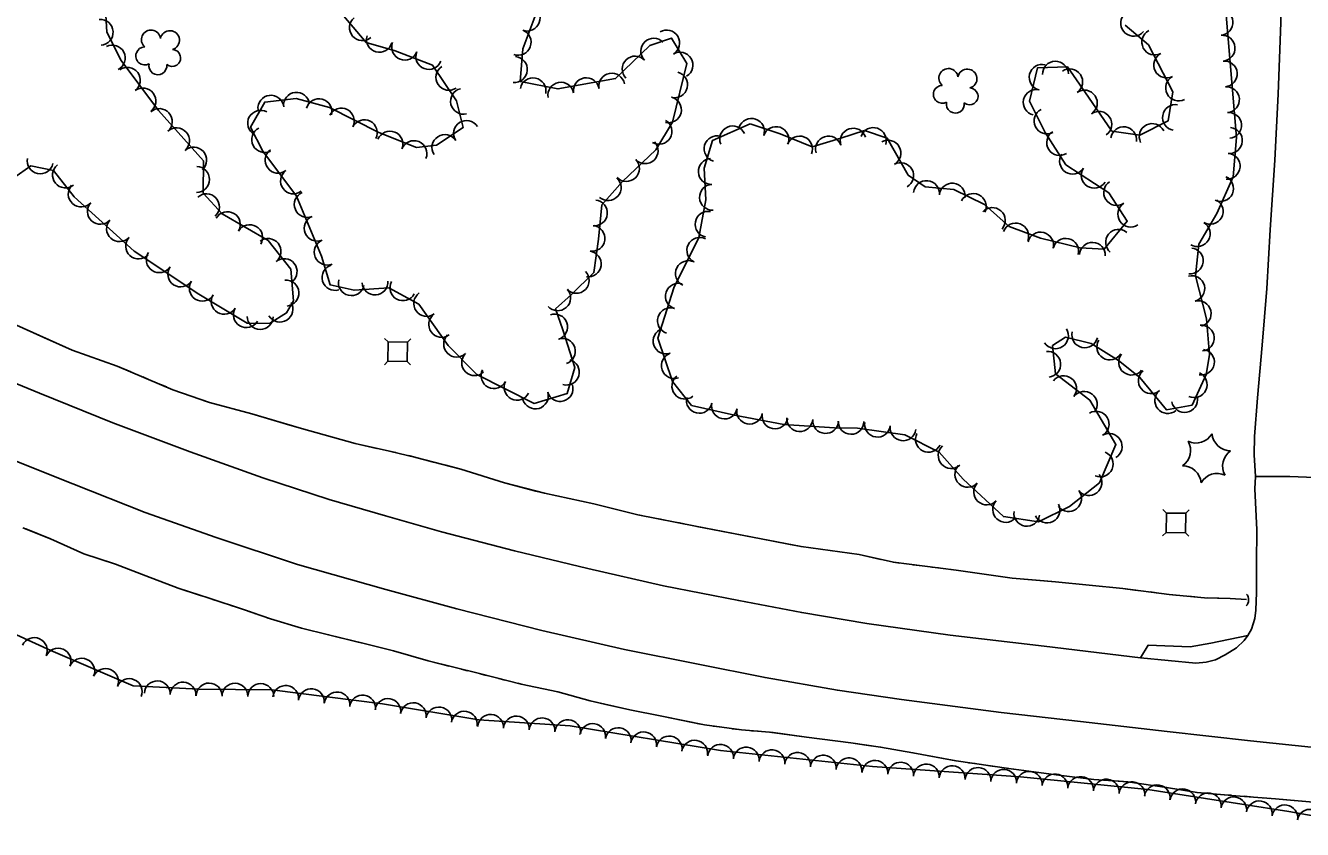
# Model space of a CAD drawing. Extents: x 353423 to 364002, y 127000 to 201942.
# Drawn here: x 358806.9 to 359202.5, y 133663 to 133912.1 of the extents above; entities that cross this region are included whole.
import ezdxf

# ---------------------------------------------------------------- set-up
doc = ezdxf.new("R2010")
doc.units = 0
for name, color, linetype in [('E_DTM_SlopeBottom', 7, 'Continuous'), ('E_DTM_SlopeTop', 7, 'Continuous'), ('E_FEN_Generic', 7, 'Continuous'), ('E_SGN', 7, 'Continuous'), ('E_STRUCT_WingWall', 7, 'Continuous')]:
    doc.layers.add(name, color=color, linetype=linetype)

msp = doc.modelspace()

# ---------------------------------------------------------------- linework, layer by layer
at = {"layer": 'E_DTM_SlopeBottom'}
msp.add_ellipse((359183.96, 133734.17), major_axis=(0.07, 2.3), ratio=0.7956, start_param=3.785288, end_param=5.639518, dxfattribs=at)
at = {"layer": 'E_DTM_SlopeTop'}
for points in [[(359198.01, 134058.08), (359197.87, 134048.46), (359197.79, 134025.88), (359197.44, 134005.52), (359196.92, 133994.77), (359196.94, 133985.32), (359196.34, 133969.03), (359196.31, 133947.15), (359196.31, 133932.06), (359195.76, 133913.06), (359194.92, 133890.85), (359193.87, 133870.44), (359192.49, 133848.84), (359191.39, 133830.65), (359190.02, 133813.07), (359188.55, 133796.78), (359187.59, 133784.84), (359187.51, 133779.09), (359187.87, 133772.41)], [(359169.42, 133714.6), (359152.34, 133716.21), (359122.44, 133719.85), (359093.35, 133723.21), (359067.57, 133726.83), (359047.39, 133730.22), (359027.85, 133733.98), (359004.58, 133738.57), (358981.14, 133743.86), (358958.36, 133749.37), (358935.79, 133755.26), (358918.43, 133760.21), (358900.97, 133765.27), (358880.42, 133771.97), (358857.91, 133780.03), (358834, 133789.02), (358811.23, 133798.22), (358782.01, 133810.22)], [(359218.95, 133687.08), (359186.33, 133690.51), (359160.6, 133693.43), (359133.68, 133696.51), (359109.1, 133699.26), (359078.27, 133703.33), (359058.41, 133706.17), (359036, 133710.11), (359015.33, 133714.25), (358992.49, 133718.78), (358966.83, 133724.69), (358940.52, 133731.35), (358918.55, 133737.4), (358891.21, 133745.15), (358865.94, 133753.5), (358844.03, 133761.28), (358821.59, 133770.11), (358797.89, 133779.58)], [(359169.42, 133714.6), (359172.62, 133714.86), (359175.5, 133715.55), (359178.49, 133717.12), (359182.08, 133719.33), (359184.43, 133721.55), (359185.52, 133723.12), (359186.67, 133725.07), (359187.71, 133728.38), (359188.05, 133730.98), (359188.23, 133736.41), (359188.26, 133745.58), (359188.35, 133755.9), (359187.69, 133768.61), (359187.87, 133772.41), (359192.16, 133772.45), (359198.57, 133772.37), (359206.28, 133772.07)], [(359185.52, 133723.12), (359174.06, 133720.77), (359167.65, 133719.6), (359154.67, 133720.13), (359152.34, 133716.21)]]:
    msp.add_lwpolyline(points, dxfattribs=at)
at = {"layer": 'E_FEN_Generic'}
for points in [[(358875.6, 133819.94), (358882.53, 133819.83), (358887.8, 133823.07), (358889.91, 133826.82), (358889.1, 133836.68), (358882.04, 133845.56), (358867.86, 133853.8), (358861.96, 133860.17), (358862.08, 133870.19), (358848.1, 133885.86), (358836.54, 133901.27), (358832.15, 133910.06), (358831.67, 133917.16), (358825.7, 133928.54), (358820.52, 133929.56), (358814.57, 133922.23), (358808.53, 133916.57), (358805.2, 133918.67)], [(358902.59, 133918.49), (358912.41, 133906.85), (358921.42, 133904.31), (358933.02, 133899.84), (358940.41, 133888.79), (358942.47, 133880.51), (358934.18, 133875.11), (358928.08, 133874.38), (358916.4, 133879.02), (358901.06, 133886.76), (358890.8, 133889.55), (358881.02, 133888.42), (358876.65, 133880.66), (358880.46, 133873.22), (358890.86, 133859.23), (358898.64, 133840.66), (358901.28, 133831.79), (358908.71, 133830.1), (358919.41, 133830.89), (358928.74, 133825.85), (358937.89, 133813.04), (358946.71, 133803.98), (358964.47, 133795.07), (358974.75, 133798.12), (358977.04, 133806.13), (358973.32, 133817.84), (358971.09, 133824.36), (358975.95, 133828.69), (358982.99, 133835.6), (358984.45, 133845.95), (358985.49, 133856.55), (358991.86, 133863.8), (359002.17, 133873.62), (359007.3, 133882.2), (359011.79, 133900.4), (359007.05, 133908.26), (359000.28, 133905.95), (358989.72, 133895.71), (358971.83, 133892.52), (358960.15, 133894.82), (358961.02, 133904.92), (358965.91, 133918.1)], [(359182.03, 133877.4), (359178.82, 133915.34)], [(359147.57, 133912.27), (359154.81, 133906.15), (359162.36, 133891.59), (359160.83, 133882.57), (359152.12, 133878.18), (359143.44, 133879.38), (359136.21, 133889.93), (359129.73, 133899.31), (359120.37, 133899.01), (359117.91, 133888.66), (359122.81, 133878.95), (359129.12, 133868.99), (359142.45, 133860.34), (359148.19, 133851.55), (359141.05, 133842.88), (359133.62, 133843.24), (359121.27, 133846.3), (359111.59, 133849.92), (359103.93, 133856.71), (359094.43, 133861.34), (359085.58, 133862.21), (359080.33, 133865.82), (359073.85, 133877.29), (359066.76, 133879.65), (359059.48, 133877.26), (359050.62, 133874.53), (359040.7, 133878.58), (359031.35, 133881.7)], [(359031.35, 133881.7), (359019.72, 133876.56), (359017.18, 133867.97), (359017.65, 133858.11), (359015.44, 133846.51), (359007.78, 133830.91), (359002.8, 133815.31), (359007.34, 133801.85), (359013.25, 133794.39), (359026.52, 133791.42), (359041.79, 133788.52), (359057.49, 133787.47), (359064.68, 133787.36), (359079.29, 133785.3), (359089.96, 133779.92), (359097.36, 133771.54), (359109.85, 133759.96), (359120.71, 133758.34), (359130.33, 133763.15), (359139.63, 133770.47), (359144.68, 133782.31), (359136.63, 133796.04), (359125.97, 133804.18), (359125.08, 133812.95), (359129.1, 133815.53), (359137.03, 133813.66), (359145.53, 133808.37), (359152.11, 133803.08), (359160.34, 133793.11), (359168.28, 133794.51), (359172.66, 133804.01), (359173.68, 133810.11), (359172.72, 133821.3), (359169.34, 133834.6), (359170.38, 133844.36), (359175.93, 133853.87), (359180.98, 133865.21), (359182.03, 133877.4)], [(358801.58, 133863.72), (358808.61, 133868.63), (358815.54, 133867.18), (358822.03, 133859.06), (358840.59, 133842.2), (358860.59, 133828.93), (358875.6, 133819.94)], [(359229.42, 133663.03), (359198.2, 133668.57), (359154.53, 133675.41), (359115.12, 133679.39), (359069.27, 133682.57), (359022.18, 133687.49), (358975.6, 133695.1), (358947.37, 133697.03), (358917.48, 133701.99), (358883.17, 133706.28), (358860.7, 133706.53), (358840.24, 133707.52), (358814.72, 133718.47), (358786.36, 133731.35)]]:
    msp.add_lwpolyline(points, dxfattribs=at)
for centre, radius, start, end in [((358962.32, 133914.44), 4, 249.6456, 69.6303), ((358830.05, 133910.05), 4, 273.8409, 93.8256), ((358911.26, 133911.47), 4, 130.1319, 310.1165), ((359150.14, 133912.84), 4, 139.8039, 319.7886), ((359176.91, 133913.09), 4, 274.8383, 94.823), ((358845.78, 133907.75), 2.97, 7.7946, 229.0284), ((358851.63, 133907.58), 2.97, 285.4454, 168.4187), ((358959.54, 133906.95), 4, 249.6456, 69.6303), ((359005.53, 133906.74), 4, 301.0351, 121.0198), ((359156.72, 133907.01), 4, 117.4123, 297.397), ((358833.79, 133902.09), 4, 296.5861, 116.5708), ((358916.56, 133907.85), 4, 164.2791, 344.2638), ((358924.38, 133905.41), 4, 158.9316, 338.9163), ((359001.51, 133904.22), 4, 44.113, 224.0976), ((359177.58, 133905.12), 4, 274.8383, 94.823), ((358843.87, 133902.73), 2.78, 90.7655, 298.5384), ((358852.34, 133902.1), 2.61, 230.1506, 88.0832), ((358931.84, 133902.54), 4, 158.9316, 338.9163), ((358958.36, 133898.51), 4, 265.0788, 85.0635), ((358995.76, 133898.66), 4, 44.113, 224.0976), ((359009.65, 133899.88), 4, 301.0351, 121.0198), ((359160.41, 133899.91), 4, 117.4123, 297.397), ((358838.49, 133895.18), 4, 306.8719, 126.8566), ((358847.91, 133899.69), 2.78, 167.4425, 8.4535), ((358938.06, 133896.08), 4, 123.7927, 303.7774), ((359092.82, 133895.84), 2.97, 7.7946, 229.0284), ((359098.67, 133895.67), 2.97, 285.4454, 168.4187), ((359121.83, 133896.1), 4, 76.64, 256.6247), ((359125.95, 133897.09), 4, 1.8486, 181.8333), ((359130.37, 133894.7), 4, 304.6577, 124.6424), ((359178.25, 133897.15), 4, 274.8383, 94.823), ((358964.13, 133891.9), 4, 348.8873, 168.872), ((358972.75, 133890.56), 4, 10.1316, 190.1163), ((358980.63, 133891.96), 4, 10.1316, 190.1163), ((358988.5, 133893.37), 4, 10.1316, 190.1163), ((359008, 133893.78), 4, 256.1386, 76.1233), ((359164.09, 133892.81), 4, 117.4123, 297.397), ((358843.29, 133888.78), 4, 306.8719, 126.8566), ((358882.92, 133886.53), 4, 6.6267, 186.6114), ((358890.86, 133887.45), 4, 6.6267, 186.6114), ((358942.6, 133888.68), 4, 103.9756, 283.9602), ((359090.91, 133890.82), 2.78, 90.7655, 298.5384), ((359099.38, 133890.19), 2.61, 230.1506, 88.0832), ((359119.98, 133888.32), 4, 76.64, 256.6247), ((359134.91, 133888.13), 4, 304.4274, 124.4121), ((359178.93, 133889.18), 4, 274.8383, 94.823), ((358848.38, 133882.4), 4, 311.7396, 131.7243), ((358897.8, 133885.48), 4, 344.7849, 164.7695), ((358904.75, 133882.55), 4, 333.2382, 153.2229), ((359006.08, 133886.01), 4, 256.1386, 76.1233), ((359094.95, 133887.78), 2.78, 167.4425, 8.4535), ((359123.32, 133882.59), 4, 116.7621, 296.7467), ((359163.13, 133883.64), 4, 80.3409, 260.3256), ((358879.73, 133881.87), 4, 60.5919, 240.5766), ((358911.89, 133878.95), 4, 333.2382, 153.2229), ((358943.53, 133878.7), 4, 33.0908, 213.0754), ((359003.14, 133879.33), 4, 239.1678, 59.1525), ((359031.8, 133879.34), 4, 341.5219, 161.5066), ((359139.43, 133881.53), 4, 304.4274, 124.4121), ((359179.6, 133881.21), 4, 274.8383, 94.823), ((358853.71, 133876.43), 4, 311.7396, 131.7243), ((358880.99, 133876.79), 4, 117.1356, 297.1203), ((358919.81, 133875.41), 4, 338.3555, 158.3402), ((358936.82, 133874.34), 4, 33.0908, 213.0754), ((359025.95, 133877.02), 4, 23.8422, 203.8268), ((359039.38, 133876.81), 4, 341.5219, 161.5066), ((359063.3, 133876.31), 4, 18.2382, 198.2229), ((359069.57, 133876.51), 4, 341.5707, 161.5554), ((359127.24, 133875.87), 4, 122.3678, 302.3525), ((359147.07, 133876.76), 4, 352.1364, 172.1211), ((359155.91, 133877.75), 4, 26.8073, 206.792), ((359179.85, 133876.51), 4, 265.1045, 85.0892), ((358859.03, 133870.46), 4, 311.7396, 131.7243), ((358927.25, 133872.46), 4, 338.3555, 158.3402), ((358998.85, 133873.34), 4, 223.6147, 43.5994), ((359021.13, 133873.94), 4, 73.5644, 253.5491), ((359046.68, 133873.88), 4, 337.836, 157.8207), ((359055.63, 133873.88), 4, 17.0957, 197.0804), ((359074.09, 133872.61), 4, 299.458, 119.4426), ((358811.46, 133870.17), 4, 168.228, 348.2127), ((358885.16, 133870.4), 4, 126.6182, 306.6029), ((358993.06, 133867.83), 4, 223.6147, 43.5994), ((359019.33, 133866.91), 4, 92.7141, 272.6987), ((359131.25, 133870.1), 4, 147.0318, 327.0165), ((359179.16, 133868.55), 4, 265.1045, 85.0892), ((358819.29, 133865.83), 4, 128.6068, 308.5915), ((358859.91, 133864.44), 4, 269.3258, 89.3105), ((358889.93, 133863.98), 4, 126.6182, 306.6029), ((359078.02, 133865.65), 4, 299.458, 119.4426), ((359137.96, 133865.75), 4, 147.0318, 327.0165), ((358824.17, 133859.94), 4, 137.7735, 317.7581), ((358987.41, 133861.91), 4, 228.664, 48.6486), ((359019.71, 133858.92), 4, 92.7141, 272.6987), ((359086.01, 133860.06), 4, 354.4139, 174.3986), ((359093.97, 133859.28), 4, 354.4139, 174.3986), ((359144.91, 133860.4), 4, 123.1139, 303.0985), ((359177.1, 133861.65), 4, 245.9973, 65.982), ((358862.97, 133855.99), 4, 312.8551, 132.8398), ((358894.19, 133856.69), 4, 112.7522, 292.7368), ((359100.48, 133856.07), 4, 334.048, 154.0326), ((358830.09, 133854.56), 4, 137.7735, 317.7581), ((358869.46, 133850.45), 4, 329.841, 149.8257), ((358983.14, 133854.07), 4, 264.4055, 84.3902), ((359018.34, 133850.56), 4, 79.2085, 259.1931), ((359106.42, 133851.72), 4, 318.4414, 138.4261), ((359149.28, 133853.7), 4, 123.1139, 303.0985), ((359173.91, 133854.57), 4, 239.7346, 59.7193), ((358836.02, 133849.18), 4, 137.7735, 317.7581), ((358897.28, 133849.31), 4, 112.7522, 292.7368), ((359113.61, 133846.93), 4, 339.464, 159.4487), ((359169.88, 133847.66), 4, 239.7346, 59.7193), ((358876.37, 133846.43), 4, 329.841, 149.8257), ((358982.37, 133846.19), 4, 261.9968, 81.9815), ((359121.35, 133844.12), 4, 346.1319, 166.1166), ((359145.49, 133844.97), 4, 50.5438, 230.5285), ((358841.94, 133843.81), 4, 137.7735, 317.7581), ((358882.06, 133842.17), 4, 308.5289, 128.5136), ((358900.38, 133841.93), 4, 112.7522, 292.7368), ((359015.79, 133842.47), 4, 63.8542, 243.8389), ((359129.12, 133842.2), 4, 346.1319, 166.1166), ((359137.39, 133840.96), 4, 357.2299, 177.2145), ((359167.73, 133839.21), 4, 263.9472, 83.9319), ((358848.35, 133839.57), 4, 146.445, 326.4297), ((358887.04, 133835.91), 4, 308.5289, 128.5136), ((358981.25, 133838.27), 4, 261.9968, 81.9815), ((359012.26, 133835.29), 4, 63.8542, 243.8389), ((358855.01, 133835.15), 4, 146.445, 326.4297), ((358902.79, 133834.07), 4, 106.6016, 286.5863), ((358977.53, 133833.17), 4, 224.4601, 44.4448), ((358861.68, 133830.72), 4, 146.445, 326.4297), ((358887.61, 133829.22), 4, 274.6472, 94.6319), ((358907.84, 133832.44), 4, 167.1382, 347.1228), ((358915.16, 133832.68), 4, 184.2704, 4.2551), ((358923.83, 133830.88), 4, 151.6246, 331.6093), ((359009.14, 133828.28), 4, 72.2923, 252.277), ((359168.2, 133830.61), 4, 284.2626, 104.2473), ((358868.46, 133826.66), 4, 149.0741, 329.0588), ((358931.19, 133826.02), 4, 125.5176, 305.5023), ((358971.77, 133827.77), 4, 221.6811, 41.6658), ((359170.17, 133822.85), 4, 284.2626, 104.2473), ((358875.32, 133822.55), 4, 149.0741, 329.0588), ((358885.75, 133824.27), 4, 211.5627, 31.5474), ((359006.7, 133820.66), 4, 72.2923, 252.277), ((358879.63, 133821.97), 4, 179.113, 359.0976), ((358935.84, 133819.51), 4, 125.5176, 305.5023), ((358970.8, 133818.75), 4, 288.8967, 108.8814), ((359171.14, 133815.28), 4, 274.9205, 94.9052), ((358940.46, 133813.39), 4, 134.2678, 314.2524), ((358973.24, 133811.18), 4, 287.6221, 107.6068), ((359005.33, 133814.36), 4, 108.6642, 288.6488), ((359125.96, 133816.01), 4, 212.659, 32.6436), ((359135.04, 133816.28), 4, 166.7646, 346.7493), ((359123.56, 133807.16), 4, 275.7838, 95.7685), ((359142.78, 133812.55), 4, 148.1018, 328.0865), ((359171.18, 133807.86), 4, 260.4682, 80.4529), ((358946.04, 133807.66), 4, 134.2678, 314.2524), ((358974.46, 133804.74), 4, 254.0946, 74.0793), ((359007.89, 133806.78), 4, 108.6642, 288.6488), ((359149.53, 133807.84), 4, 141.232, 321.2167), ((358952.02, 133803.66), 4, 153.3459, 333.3306), ((359011.16, 133800.4), 4, 128.3844, 308.3691), ((359128.5, 133799.61), 4, 322.6479, 142.6326), ((359155.64, 133802.09), 4, 129.5614, 309.5461), ((359168.9, 133800.85), 4, 245.2836, 65.2683), ((358959.17, 133800.07), 4, 153.3459, 333.3306), ((358972.52, 133799.64), 4, 196.5452, 16.5299), ((358964.85, 133797.36), 4, 196.5452, 16.5299), ((359015.65, 133796), 4, 167.3889, 347.3736), ((359023.45, 133794.25), 4, 167.3889, 347.3736), ((359134.86, 133794.76), 4, 322.6479, 142.6326), ((359160.73, 133795.92), 4, 129.5614, 309.5461), ((359165.97, 133796.23), 4, 189.9488, 9.9335), ((359031.22, 133792.66), 4, 169.2781, 349.2628), ((359039.08, 133791.17), 4, 169.2781, 349.2628), ((359138.55, 133788.62), 4, 300.406, 120.3907), ((359046.76, 133790.29), 4, 176.151, 356.1357), ((359054.74, 133789.75), 4, 176.151, 356.1357), ((359062.63, 133789.48), 4, 179.137, 359.1217), ((359070.83, 133788.61), 4, 171.9942, 351.9789), ((359078.75, 133787.49), 4, 171.9942, 351.9789), ((359086.62, 133783.95), 4, 153.2382, 333.2229), ((359142.6, 133781.72), 4, 300.406, 120.3907), ((359162.09, 133780.43), 5.72, 304.5822, 30.3471), ((359169.48, 133788.49), 5.72, 244.5822, 330.3471), ((359180.16, 133786.12), 5.72, 184.5822, 270.3471), ((359093.65, 133778.9), 4, 131.4723, 311.457), ((359139.83, 133776.28), 4, 246.8975, 66.8821), ((359183.45, 133775.68), 5.72, 124.5822, 210.3471), ((359098.8, 133773.06), 4, 137.1892, 317.1739), ((359165.37, 133769.99), 5.72, 4.5822, 90.3471), ((359136.31, 133770.52), 4, 218.2104, 38.195), ((359176.05, 133767.62), 5.72, 64.5822, 150.3471), ((359104.67, 133767.62), 4, 137.1892, 317.1739), ((359130.02, 133765.57), 4, 218.2104, 38.195), ((359110.54, 133762.18), 4, 137.1892, 317.1739), ((359123.36, 133762.01), 4, 206.5672, 26.5519), ((359117.08, 133761), 4, 171.4881, 351.4728), ((358809.64, 133718.48), 4, 335.5755, 155.5602), ((358816.99, 133715.22), 4, 336.7857, 156.7703), ((358824.34, 133712.06), 4, 336.7857, 156.7703), ((358831.7, 133708.91), 4, 336.7857, 156.7703), ((358839.05, 133705.76), 4, 336.7857, 156.7703), ((358847.73, 133705.06), 4, 357.2325, 177.2172), ((358855.72, 133704.68), 4, 357.2325, 177.2172), ((358863.79, 133704.4), 4, 359.3772, 179.3619), ((358871.79, 133704.32), 4, 359.3772, 179.3619), ((358879.79, 133704.23), 4, 359.3772, 179.3619), ((358887.51, 133703.63), 4, 352.867, 172.8517), ((358895.45, 133702.64), 4, 352.867, 172.8517), ((358903.39, 133701.64), 4, 352.867, 172.8517), ((358911.32, 133700.65), 4, 352.867, 172.8517), ((358919.17, 133699.58), 4, 350.6006, 170.5853), ((358927.06, 133698.28), 4, 350.6006, 170.5853), ((358934.95, 133696.97), 4, 350.6006, 170.5853), ((358942.84, 133695.66), 4, 350.6006, 170.5853), ((358950.97, 133694.69), 4, 356.0792, 176.0638), ((358958.95, 133694.14), 4, 356.0792, 176.0638), ((358966.93, 133693.59), 4, 356.0792, 176.0638), ((358974.91, 133693.04), 4, 356.0792, 176.0638), ((358982.62, 133691.83), 4, 350.741, 170.7257), ((358990.51, 133690.54), 4, 350.741, 170.7257), ((358998.41, 133689.25), 4, 350.741, 170.7257), ((359006.3, 133687.96), 4, 350.741, 170.7257), ((359014.2, 133686.68), 4, 350.741, 170.7257), ((359022.21, 133685.39), 4, 354.0323, 174.017), ((359030.17, 133684.55), 4, 354.0323, 174.017), ((359038.12, 133683.72), 4, 354.0323, 174.017), ((359046.08, 133682.89), 4, 354.0323, 174.017), ((359054.04, 133682.06), 4, 354.0323, 174.017), ((359061.99, 133681.22), 4, 354.0323, 174.017), ((359070.02, 133680.41), 4, 356.0515, 176.0362), ((359078, 133679.86), 4, 356.0515, 176.0362), ((359085.98, 133679.31), 4, 356.0515, 176.0362), ((359093.96, 133678.76), 4, 356.0515, 176.0362), ((359101.94, 133678.21), 4, 356.0515, 176.0362), ((359109.92, 133677.66), 4, 356.0515, 176.0362), ((359117.83, 133677.02), 4, 354.2369, 174.2216), ((359125.79, 133676.21), 4, 354.2369, 174.2216), ((359133.75, 133675.41), 4, 354.2369, 174.2216), ((359141.7, 133674.6), 4, 354.2369, 174.2216), ((359149.66, 133673.8), 4, 354.2369, 174.2216), ((359157.48, 133672.83), 4, 351.1065, 171.0911), ((359165.39, 133671.59), 4, 351.1065, 171.0911), ((359173.29, 133670.35), 4, 351.1065, 171.0911), ((359181.19, 133669.12), 4, 351.1065, 171.0911), ((359189.1, 133667.88), 4, 351.1065, 171.0911), ((359197, 133666.64), 4, 351.1065, 171.0911), ((359204.83, 133665.27), 4, 349.9439, 169.9286)]:
    msp.add_arc(centre, radius, start, end, dxfattribs=at)
at = {"layer": 'E_SGN'}
for p, q in [((358919.21, 133814.1), (358918.16, 133815.17)), ((358926.28, 133815.08), (358925.21, 133814.03)), ((358919.15, 133808.1), (358918.07, 133807.05)), ((358926.19, 133806.96), (358925.14, 133808.03)), ((359160.3, 133761.06), (359159.25, 133762.13)), ((359167.37, 133762.04), (359166.29, 133761)), ((359160.23, 133755.06), (359159.16, 133754.01)), ((359167.28, 133753.92), (359166.23, 133754.99))]:
    msp.add_line(p, q, dxfattribs=at)
for points in [[(358925.14, 133808.03), (358925.21, 133814.03), (358919.21, 133814.1), (358919.15, 133808.1)], [(359166.23, 133754.99), (359166.29, 133761), (359160.3, 133761.06), (359160.23, 133755.06)]]:
    msp.add_lwpolyline(points, close=True, dxfattribs=at)
at = {"layer": 'E_STRUCT_WingWall'}
for points in [[(358786.12, 133827.36), (358788.3, 133826.4), (358804.13, 133819.34), (358812.59, 133815.52)], [(358804.13, 133819.34), (358821.36, 133811.56), (358835.3, 133806.63), (358852.59, 133799.29), (358863.87, 133795.29), (358877, 133791.82), (358892.46, 133787.26), (358909, 133782.58), (358919.64, 133780.27), (358927.83, 133778.34), (358941.77, 133774.65), (358955.33, 133770.47), (358967.64, 133767.23), (358982.94, 133763.97), (358996.61, 133760.55), (359014.41, 133757.02), (359034.75, 133753.09), (359047.18, 133750.71), (359065.19, 133748.2), (359075.77, 133745.83), (359095.2, 133743.37), (359112.57, 133740.92), (359125.92, 133739.73), (359146.82, 133737.7), (359161.14, 133735.86), (359172.11, 133734.84), (359180.09, 133734.6), (359185.14, 133734.31)], [(358812.59, 133815.52), (358821.36, 133811.56), (358835.3, 133806.63), (358839.53, 133804.83)], [(358843.21, 133803.27), (358845.05, 133802.49)], [(358848.73, 133800.93), (358850.57, 133800.15)], [(358854.29, 133798.69), (358856.18, 133798.02)], [(358859.95, 133796.68), (358863.87, 133795.29), (358877, 133791.82), (358887.8, 133788.63)], [(358887.8, 133788.63), (358892.46, 133787.26), (358909, 133782.58), (358915.79, 133781.1)], [(358919.7, 133780.25), (358921.65, 133779.79)], [(358925.54, 133778.87), (358927.49, 133778.42)], [(358931.36, 133777.4), (358933.29, 133776.89)], [(358937.16, 133775.87), (358941.77, 133774.65), (358955.33, 133770.47), (358965.04, 133767.91)], [(358965.04, 133767.91), (358967.64, 133767.23), (358982.94, 133763.97), (358993.29, 133761.38)], [(358997.18, 133760.44), (358999.14, 133760.05)], [(358806.07, 133756.5), (358814.69, 133753.1), (358824.99, 133748.39), (358834.8, 133745.21), (358844.24, 133741.59), (358854.21, 133737.81), (358863.76, 133734.74), (358874.49, 133731.17), (358882.85, 133728.26), (358892.45, 133725.4), (358900.8, 133723.36), (358911.87, 133720.61), (358920.87, 133718.41), (358931.66, 133715.27), (358947.56, 133711.31), (358960.42, 133708.06), (358971.81, 133705.68), (358981.79, 133702.88), (358994.16, 133700.07), (359003.98, 133698.13), (359017.27, 133695.42), (359028.67, 133693.86), (359037.41, 133693.23), (359048.86, 133691.62), (359062.59, 133689.83), (359071.81, 133688.55), (359081.8, 133686.78), (359095.2, 133684.29), (359111.48, 133681.95), (359127, 133679.83), (359137.8, 133678.49), (359148.39, 133677.8), (359160.38, 133676.07), (359169.82, 133674.46), (359181.87, 133673.5), (359194.14, 133672.53), (359207, 133671.34)], [(358806.97, 133756.14), (358814.69, 133753.1), (358824.99, 133748.39), (358833.91, 133745.5)], [(359003.06, 133759.27), (359005.02, 133758.88)], [(359008.95, 133758.1), (359010.91, 133757.71)], [(359014.83, 133756.93), (359034.75, 133753.09), (359043.31, 133751.45)], [(359043.31, 133751.45), (359047.18, 133750.71), (359065.19, 133748.2), (359071.9, 133746.7)], [(358833.91, 133745.5), (358834.8, 133745.21), (358844.24, 133741.59), (358854.21, 133737.81), (358861.15, 133735.57)], [(359075.8, 133745.83), (359077.79, 133745.57)], [(359081.75, 133745.07), (359083.74, 133744.82)], [(359087.71, 133744.32), (359089.69, 133744.07)], [(359093.66, 133743.57), (359095.2, 133743.37), (359112.57, 133740.92), (359122.43, 133740.04)], [(359122.43, 133740.04), (359125.92, 133739.73), (359146.82, 133737.7), (359151.29, 133737.13)], [(359155.25, 133736.62), (359157.24, 133736.36)], [(359161.2, 133735.85), (359163.2, 133735.67)], [(358864.96, 133734.34), (358866.86, 133733.71)], [(358870.65, 133732.45), (358872.55, 133731.82)], [(359167.18, 133735.3), (359169.17, 133735.11)], [(359173.16, 133734.81), (359180.09, 133734.6), (359185.14, 133734.31)], [(358876.34, 133730.53), (358878.23, 133729.87)], [(358882, 133728.55), (358882.85, 133728.26), (358892.45, 133725.4), (358900.8, 133723.36), (358910.01, 133721.07)], [(358910.01, 133721.07), (358911.87, 133720.61), (358920.87, 133718.41), (358931.66, 133715.27), (358938.05, 133713.68)], [(358941.93, 133712.71), (358943.87, 133712.23)], [(358947.75, 133711.26), (358949.69, 133710.77)], [(358953.57, 133709.79), (358955.51, 133709.3)], [(358959.38, 133708.32), (358960.42, 133708.06), (358971.81, 133705.68), (358981.79, 133702.88), (358987.57, 133701.56)], [(358987.57, 133701.56), (358994.16, 133700.07), (359003.98, 133698.13), (359015.97, 133695.69)], [(359019.92, 133695.06), (359021.9, 133694.79)], [(359025.86, 133694.24), (359027.84, 133693.97)], [(359031.83, 133693.63), (359033.82, 133693.49)], [(359037.81, 133693.18), (359048.86, 133691.62), (359062.59, 133689.83), (359066.55, 133689.28)], [(359066.55, 133689.28), (359071.81, 133688.55), (359081.8, 133686.78), (359095.11, 133684.3)], [(359099.07, 133683.73), (359101.05, 133683.44)], [(359105.01, 133682.88), (359106.99, 133682.59)], [(359110.95, 133682.02), (359111.48, 133681.95), (359112.93, 133681.75)], [(359116.89, 133681.21), (359127, 133679.83), (359137.8, 133678.49), (359145.7, 133677.97)], [(359145.7, 133677.97), (359148.39, 133677.8), (359160.38, 133676.07), (359169.82, 133674.46), (359174.42, 133674.09)], [(359178.41, 133673.77), (359180.4, 133673.61)], [(359184.39, 133673.3), (359186.38, 133673.14)], [(359190.37, 133672.83), (359192.36, 133672.67)], [(359196.35, 133672.33), (359207, 133671.34), (359217.58, 133670), (359225.18, 133669.23)]]:
    msp.add_lwpolyline(points, dxfattribs=at)

doc.saveas('drawing.dxf')
